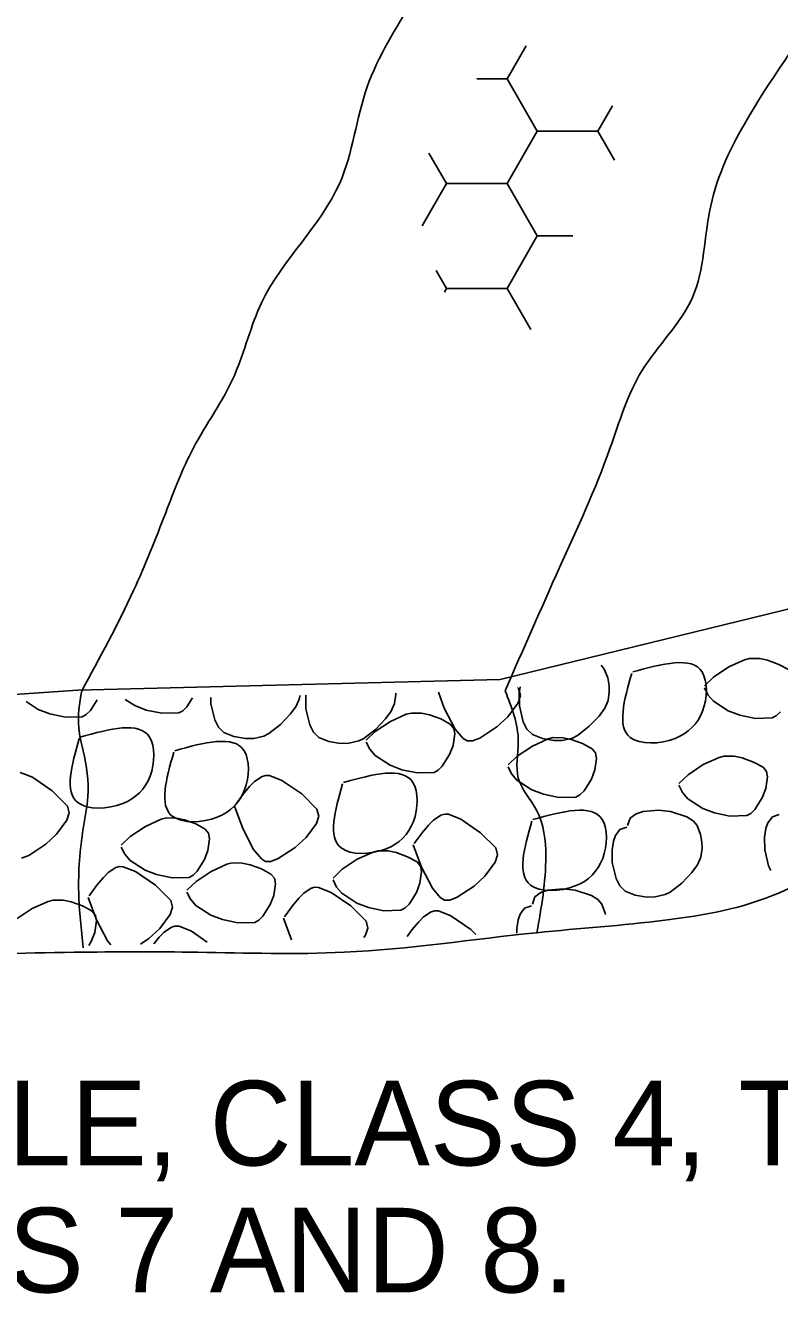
# Model space of a CAD drawing. Extents: x 3 to 3592, y -602 to 1171.
# Drawn here: x 146.4 to 177.6, y 989.7 to 1042.1 of the extents above; entities that cross this region are included whole.
import ezdxf

# ---------------------------------------------------------------- set-up
doc = ezdxf.new("R2010")
doc.units = 0
doc.layers.add('2', color=7, linetype='Continuous')
doc.layers.add('3', color=7, linetype='Continuous')

msp = doc.modelspace()

# ---------------------------------------------------------------- linework, layer by layer
at = {"layer": '2'}
for points in [[(72.63, 1042.034), (89.237, 1033.146), (93.834, 1032.306), (112.945, 1023.539), (131.708, 1015.242), (140.144, 1014.078), (148.58, 1014.66), (166.034, 1015.097), (185.087, 1019.755), (203.995, 1024.704), (212.286, 1026.887), (216.795, 1027.178), (222.031, 1029.216), (227.776, 1031.545), (231.267, 1031.691)], [(167.109, 1041.292), (166.32, 1039.927)], [(166.32, 1039.927), (167.109, 1041.292)], [(166.32, 1039.927), (165.07, 1039.927)], [(167.57, 1037.762), (166.32, 1039.927)], [(170.679, 1038.817), (170.07, 1037.762)], [(166.32, 1035.597), (167.57, 1037.762)], [(167.57, 1037.762), (170.07, 1037.762)], [(170.07, 1037.762), (167.57, 1037.762)], [(170.07, 1037.762), (170.764, 1036.559)], [(163.094, 1036.854), (163.82, 1035.597)], [(163.82, 1035.597), (162.815, 1033.856)], [(162.815, 1033.856), (163.82, 1035.597)], [(163.82, 1035.597), (166.32, 1035.597)], [(166.32, 1035.597), (167.57, 1033.432)], [(167.57, 1033.432), (166.32, 1035.597)], [(167.57, 1033.432), (166.32, 1031.267)], [(166.32, 1031.267), (167.57, 1033.432)], [(167.57, 1033.432), (169.037, 1033.432)], [(169.037, 1033.432), (167.57, 1033.432)], [(163.394, 1032.006), (163.82, 1031.267)], [(163.82, 1031.267), (163.394, 1032.006)], [(163.82, 1031.267), (163.731, 1031.112)], [(163.731, 1031.112), (163.82, 1031.267)], [(163.82, 1031.267), (166.32, 1031.267)], [(166.32, 1031.267), (163.82, 1031.267)], [(166.32, 1031.267), (167.304, 1029.563)], [(167.304, 1029.563), (166.32, 1031.267)], [(170.205, 1015.685), (170.341, 1015.526)], [(174.854, 1015.198), (175.483, 1015.615)], [(175.483, 1015.615), (176.134, 1015.909)], [(176.134, 1015.909), (176.347, 1015.962)], [(176.347, 1015.962), (176.763, 1015.958)], [(176.763, 1015.958), (177.088, 1015.89)], [(177.088, 1015.89), (177.557, 1015.719)], [(177.557, 1015.719), (177.952, 1015.505)], [(170.341, 1015.526), (170.483, 1015.161)], [(170.483, 1015.161), (170.54, 1014.84)], [(174.478, 1014.839), (174.854, 1015.198)], [(163.729, 1013.917), (163.487, 1014.567)], [(166.753, 1014.764), (166.799, 1014.718)], [(166.799, 1014.718), (166.873, 1014.433)], [(166.826, 1014.53), (166.869, 1014.796)], [(170.549, 1014.591), (170.499, 1014.228)], [(170.54, 1014.84), (170.549, 1014.591)], [(174.624, 1014.464), (174.478, 1014.758)], [(146.947, 1013.855), (146.444, 1014.184)], [(149.375, 1014.25), (149.102, 1013.81)], [(150.933, 1014.017), (150.537, 1014.276)], [(153.315, 1014.338), (153.088, 1013.972)], [(154.083, 1014.092), (154.078, 1014.355)], [(154.238, 1013.429), (154.083, 1014.092)], [(157.745, 1014.312), (157.608, 1013.995)], [(157.763, 1014.438), (157.745, 1014.312)], [(157.999, 1014.41), (158.005, 1014.444)], [(158.01, 1013.887), (157.999, 1014.41)], [(161.672, 1014.108), (161.534, 1013.79)], [(161.722, 1014.47), (161.672, 1014.108)], [(161.72, 1014.527), (161.722, 1014.47)], [(166.777, 1014.131), (166.349, 1013.552)], [(166.873, 1014.433), (166.777, 1014.131)], [(166.837, 1014.007), (166.826, 1014.53)], [(170.499, 1014.228), (170.362, 1013.91)], [(174.848, 1014.206), (174.624, 1014.464)], [(175.465, 1013.803), (174.848, 1014.206)], [(147.426, 1013.671), (146.947, 1013.855)], [(148.066, 1013.536), (147.426, 1013.671)], [(148.767, 1013.558), (148.066, 1013.536)], [(148.933, 1013.645), (148.767, 1013.558)], [(149.102, 1013.81), (148.933, 1013.645)], [(151.412, 1013.834), (150.933, 1014.017)], [(152.052, 1013.699), (151.412, 1013.834)], [(152.753, 1013.72), (152.052, 1013.699)], [(152.919, 1013.807), (152.753, 1013.72)], [(153.088, 1013.972), (152.919, 1013.807)], [(157.371, 1013.672), (156.953, 1013.231)], [(157.608, 1013.995), (157.371, 1013.672)], [(158.165, 1013.224), (158.01, 1013.887)], [(161.534, 1013.79), (161.298, 1013.467)], [(161.507, 1013.365), (162.157, 1013.658)], [(162.157, 1013.658), (162.371, 1013.711)], [(162.371, 1013.711), (162.786, 1013.707)], [(162.786, 1013.707), (163.112, 1013.64)], [(163.112, 1013.64), (163.581, 1013.468)], [(164.182, 1013.048), (163.729, 1013.917)], [(166.349, 1013.552), (165.9, 1013.139)], [(166.992, 1013.345), (166.837, 1014.007)], [(170.125, 1013.587), (169.706, 1013.147)], [(170.362, 1013.91), (170.125, 1013.587)], [(175.943, 1013.619), (175.465, 1013.803)], [(176.584, 1013.484), (175.943, 1013.619)], [(177.285, 1013.506), (176.584, 1013.484)], [(177.451, 1013.593), (177.285, 1013.506)], [(177.619, 1013.758), (177.451, 1013.593)], [(154.392, 1013.128), (154.238, 1013.429)], [(154.619, 1012.904), (154.392, 1013.128)], [(156.953, 1013.231), (156.477, 1012.864)], [(158.318, 1012.923), (158.165, 1013.224)], [(160.879, 1013.026), (160.403, 1012.659)], [(160.877, 1012.948), (161.507, 1013.365)], [(161.298, 1013.467), (160.879, 1013.026)], [(163.581, 1013.468), (163.975, 1013.254)], [(163.975, 1013.254), (164.116, 1013.077)], [(164.116, 1013.077), (164.159, 1012.853)], [(164.502, 1012.663), (164.182, 1013.048)], [(165.9, 1013.139), (165.196, 1012.677)], [(167.146, 1013.044), (166.992, 1013.345)], [(167.373, 1012.82), (167.146, 1013.044)], [(169.706, 1013.147), (169.231, 1012.779)], [(155.03, 1012.738), (154.619, 1012.904)], [(155.517, 1012.657), (155.03, 1012.738)], [(155.852, 1012.663), (155.517, 1012.657)], [(156.269, 1012.758), (155.852, 1012.663)], [(156.477, 1012.864), (156.269, 1012.758)], [(158.545, 1012.699), (158.318, 1012.923)], [(158.956, 1012.533), (158.545, 1012.699)], [(159.444, 1012.453), (158.956, 1012.533)], [(159.778, 1012.458), (159.444, 1012.453)], [(160.196, 1012.554), (159.778, 1012.458)], [(160.403, 1012.659), (160.196, 1012.554)], [(160.501, 1012.588), (160.877, 1012.948)], [(160.647, 1012.213), (160.501, 1012.507)], [(164.159, 1012.853), (164.089, 1012.373)], [(164.678, 1012.557), (164.502, 1012.663)], [(164.899, 1012.563), (164.678, 1012.557)], [(165.196, 1012.677), (164.899, 1012.563)], [(167.368, 1012.346), (168.018, 1012.64)], [(167.783, 1012.654), (167.373, 1012.82)], [(168.271, 1012.573), (167.783, 1012.654)], [(168.018, 1012.64), (168.232, 1012.693)], [(168.232, 1012.693), (168.647, 1012.689)], [(168.605, 1012.579), (168.271, 1012.573)], [(169.023, 1012.674), (168.605, 1012.579)], [(168.647, 1012.689), (168.973, 1012.621)], [(168.973, 1012.621), (169.442, 1012.45)], [(169.231, 1012.779), (169.023, 1012.674)], [(169.442, 1012.45), (169.836, 1012.236)], [(160.872, 1011.955), (160.647, 1012.213)], [(161.488, 1011.552), (160.872, 1011.955)], [(163.946, 1011.994), (163.643, 1011.507)], [(164.089, 1012.373), (163.946, 1011.994)], [(166.362, 1011.569), (166.738, 1011.929)], [(166.738, 1011.929), (167.368, 1012.346)], [(169.836, 1012.236), (169.977, 1012.058)], [(169.977, 1012.058), (170.02, 1011.835)], [(175.083, 1011.872), (175.297, 1011.925)], [(175.297, 1011.925), (175.712, 1011.921)], [(161.967, 1011.368), (161.488, 1011.552)], [(163.643, 1011.507), (163.475, 1011.342)], [(166.508, 1011.194), (166.362, 1011.488)], [(170.02, 1011.835), (169.95, 1011.355)], [(173.803, 1011.161), (174.433, 1011.578)], [(174.433, 1011.578), (175.083, 1011.872)], [(175.712, 1011.921), (176.038, 1011.853)], [(176.038, 1011.853), (176.507, 1011.682)], [(176.507, 1011.682), (176.901, 1011.468)], [(176.901, 1011.468), (177.041, 1011.291)], [(146.196, 1011.256), (146.707, 1011.052)], [(146.707, 1011.052), (147.524, 1010.492)], [(155.683, 1010.679), (155.888, 1010.884)], [(155.888, 1010.884), (156.199, 1011.091)], [(156.199, 1011.091), (156.354, 1011.134)], [(156.354, 1011.134), (156.507, 1011.127)], [(156.507, 1011.127), (157.018, 1010.923)], [(157.018, 1010.923), (157.835, 1010.363)], [(162.608, 1011.233), (161.967, 1011.368)], [(163.309, 1011.255), (162.608, 1011.233)], [(163.475, 1011.342), (163.309, 1011.255)], [(166.733, 1010.937), (166.508, 1011.194)], [(167.349, 1010.533), (166.733, 1010.937)], [(169.807, 1010.976), (169.504, 1010.488)], [(169.95, 1011.355), (169.807, 1010.976)], [(173.427, 1010.801), (173.803, 1011.161)], [(177.084, 1011.067), (177.015, 1010.587)], [(177.041, 1011.291), (177.084, 1011.067)], [(147.524, 1010.492), (148.155, 1009.863)], [(155.093, 1009.916), (155.419, 1010.36)], [(155.419, 1010.36), (155.683, 1010.679)], [(157.835, 1010.363), (158.466, 1009.734)], [(167.828, 1010.35), (167.349, 1010.533)], [(168.469, 1010.215), (167.828, 1010.35)], [(169.504, 1010.488), (169.336, 1010.323)], [(173.573, 1010.427), (173.427, 1010.721)], [(173.798, 1010.169), (173.573, 1010.427)], [(177.015, 1010.587), (176.872, 1010.208)], [(148.155, 1009.863), (148.229, 1009.578)], [(155.396, 1008.932), (155.053, 1009.855)], [(169.17, 1010.236), (168.469, 1010.215)], [(169.336, 1010.323), (169.17, 1010.236)], [(174.414, 1009.765), (173.798, 1010.169)], [(176.872, 1010.208), (176.569, 1009.721)], [(148.229, 1009.578), (148.133, 1009.276)], [(151.38, 1009.025), (152.03, 1009.318)], [(152.03, 1009.318), (152.244, 1009.371)], [(152.244, 1009.371), (152.659, 1009.367)], [(152.659, 1009.367), (152.985, 1009.3)], [(158.54, 1009.449), (158.444, 1009.147)], [(158.466, 1009.734), (158.54, 1009.449)], [(163.279, 1009.283), (163.59, 1009.491)], [(163.59, 1009.491), (163.745, 1009.534)], [(163.745, 1009.534), (163.897, 1009.527)], [(163.897, 1009.527), (164.408, 1009.322)], [(164.408, 1009.322), (165.225, 1008.762)], [(171.307, 1009.055), (171.417, 1009.36)], [(171.417, 1009.36), (171.659, 1009.543)], [(171.659, 1009.543), (171.954, 1009.642)], [(171.954, 1009.642), (172.582, 1009.692)], [(172.582, 1009.692), (173.083, 1009.634)], [(173.083, 1009.634), (173.756, 1009.413)], [(173.756, 1009.413), (174.008, 1009.25)], [(174.893, 1009.582), (174.414, 1009.765)], [(175.533, 1009.447), (174.893, 1009.582)], [(176.235, 1009.468), (175.533, 1009.447)], [(176.4, 1009.555), (176.235, 1009.468)], [(176.569, 1009.721), (176.4, 1009.555)], [(177.103, 1009.165), (177.294, 1009.414)], [(177.294, 1009.414), (177.57, 1009.512)], [(148.133, 1009.276), (147.705, 1008.697)], [(150.75, 1008.608), (151.38, 1009.025)], [(152.985, 1009.3), (153.454, 1009.128)], [(153.454, 1009.128), (153.848, 1008.914)], [(153.848, 1008.914), (153.988, 1008.737)], [(155.849, 1008.064), (155.396, 1008.932)], [(158.444, 1009.147), (158.016, 1008.568)], [(162.809, 1008.759), (163.074, 1009.079)], [(163.074, 1009.079), (163.279, 1009.283)], [(170.8, 1008.648), (170.99, 1008.897)], [(170.99, 1008.897), (171.266, 1008.995)], [(174.008, 1009.25), (174.175, 1009.055)], [(174.175, 1009.055), (174.316, 1008.69)], [(176.963, 1008.577), (177.021, 1008.935)], [(177.021, 1008.935), (177.103, 1009.165)], [(147.256, 1008.284), (146.553, 1007.821)], [(147.705, 1008.697), (147.256, 1008.284)], [(150.374, 1008.248), (150.75, 1008.608)], [(154.031, 1008.513), (153.962, 1008.033)], [(153.988, 1008.737), (154.031, 1008.513)], [(158.016, 1008.568), (157.567, 1008.155)], [(162.786, 1007.332), (162.443, 1008.255)], [(162.483, 1008.315), (162.809, 1008.759)], [(165.225, 1008.762), (165.856, 1008.134)], [(170.66, 1008.06), (170.717, 1008.419)], [(170.717, 1008.419), (170.8, 1008.648)], [(174.316, 1008.69), (174.373, 1008.37)], [(174.373, 1008.37), (174.382, 1008.121)], [(176.974, 1008.054), (176.963, 1008.577)], [(146.553, 1007.821), (146.255, 1007.708)], [(150.52, 1007.873), (150.374, 1008.167)], [(150.745, 1007.615), (150.52, 1007.873)], [(153.962, 1008.033), (153.819, 1007.654)], [(156.169, 1007.678), (155.849, 1008.064)], [(157.567, 1008.155), (156.863, 1007.692)], [(160.134, 1007.666), (160.785, 1007.96)], [(160.785, 1007.96), (160.998, 1008.013)], [(160.998, 1008.013), (161.414, 1008.009)], [(161.414, 1008.009), (161.739, 1007.941)], [(161.739, 1007.941), (162.208, 1007.77)], [(162.208, 1007.77), (162.602, 1007.556)], [(165.93, 1007.849), (165.834, 1007.546)], [(165.856, 1008.134), (165.93, 1007.849)], [(170.67, 1007.537), (170.66, 1008.06)], [(174.332, 1007.758), (174.195, 1007.44)], [(174.382, 1008.121), (174.332, 1007.758)], [(177.129, 1007.391), (176.974, 1008.054)], [(149.842, 1007.114), (150.153, 1007.321)], [(150.153, 1007.321), (150.308, 1007.365)], [(150.308, 1007.365), (150.461, 1007.358)], [(150.461, 1007.358), (150.972, 1007.153)], [(151.361, 1007.212), (150.745, 1007.615)], [(151.84, 1007.028), (151.361, 1007.212)], [(153.819, 1007.654), (153.516, 1007.167)], [(154.096, 1007.164), (154.747, 1007.458)], [(154.747, 1007.458), (154.96, 1007.511)], [(154.96, 1007.511), (155.376, 1007.507)], [(155.376, 1007.507), (155.701, 1007.439)], [(155.701, 1007.439), (156.17, 1007.268)], [(156.345, 1007.573), (156.169, 1007.678)], [(156.17, 1007.268), (156.564, 1007.054)], [(156.566, 1007.579), (156.345, 1007.573)], [(156.863, 1007.692), (156.566, 1007.579)], [(159.129, 1006.889), (159.505, 1007.249)], [(159.505, 1007.249), (160.134, 1007.666)], [(162.602, 1007.556), (162.743, 1007.379)], [(162.743, 1007.379), (162.786, 1007.155)], [(163.24, 1006.464), (162.786, 1007.332)], [(165.834, 1007.546), (165.406, 1006.968)], [(170.825, 1006.874), (170.67, 1007.537)], [(174.195, 1007.44), (173.958, 1007.117)], [(177.223, 1007.207), (177.129, 1007.391)], [(149.373, 1006.59), (149.637, 1006.91)], [(149.637, 1006.91), (149.842, 1007.114)], [(150.972, 1007.153), (151.789, 1006.593)], [(152.48, 1006.893), (151.84, 1007.028)], [(153.181, 1006.915), (152.48, 1006.893)], [(153.091, 1006.387), (153.467, 1006.747)], [(153.347, 1007.002), (153.181, 1006.915)], [(153.516, 1007.167), (153.347, 1007.002)], [(153.467, 1006.747), (154.096, 1007.164)], [(156.564, 1007.054), (156.705, 1006.877)], [(156.705, 1006.877), (156.748, 1006.653)], [(159.275, 1006.515), (159.129, 1006.809)], [(162.786, 1007.155), (162.717, 1006.675)], [(165.406, 1006.968), (164.957, 1006.554)], [(170.979, 1006.573), (170.825, 1006.874)], [(173.958, 1007.117), (173.539, 1006.676)], [(149.047, 1006.146), (149.373, 1006.59)], [(151.789, 1006.593), (152.42, 1005.964)], [(153.237, 1006.013), (153.091, 1006.307)], [(156.679, 1006.173), (156.535, 1005.794)], [(156.748, 1006.653), (156.679, 1006.173)], [(157.713, 1006.053), (157.918, 1006.258)], [(157.918, 1006.258), (158.229, 1006.465)], [(158.229, 1006.465), (158.384, 1006.508)], [(158.384, 1006.508), (158.536, 1006.501)], [(158.536, 1006.501), (159.047, 1006.297)], [(159.047, 1006.297), (159.864, 1005.737)], [(159.499, 1006.257), (159.275, 1006.515)], [(160.116, 1005.853), (159.499, 1006.257)], [(162.573, 1006.296), (162.27, 1005.809)], [(162.717, 1006.675), (162.573, 1006.296)], [(163.559, 1006.078), (163.24, 1006.464)], [(164.957, 1006.554), (164.254, 1006.092)], [(167.477, 1006.107), (167.719, 1006.29)], [(167.719, 1006.29), (168.014, 1006.389)], [(168.014, 1006.389), (168.642, 1006.439)], [(168.642, 1006.439), (169.143, 1006.381)], [(169.143, 1006.381), (169.816, 1006.16)], [(169.816, 1006.16), (170.068, 1005.997)], [(171.206, 1006.349), (170.979, 1006.573)], [(171.617, 1006.183), (171.206, 1006.349)], [(172.104, 1006.103), (171.617, 1006.183)], [(172.856, 1006.204), (172.438, 1006.108)], [(173.064, 1006.309), (172.856, 1006.204)], [(173.539, 1006.676), (173.064, 1006.309)], [(146.7, 1005.629), (147.35, 1005.923)], [(147.35, 1005.923), (147.564, 1005.976)], [(147.564, 1005.976), (147.979, 1005.972)], [(147.979, 1005.972), (148.305, 1005.904)], [(148.305, 1005.904), (148.774, 1005.733)], [(148.774, 1005.733), (149.168, 1005.519)], [(149.35, 1005.163), (149.007, 1006.085)], [(152.494, 1005.679), (152.398, 1005.377)], [(152.42, 1005.964), (152.494, 1005.679)], [(153.461, 1005.755), (153.237, 1006.013)], [(154.078, 1005.351), (153.461, 1005.755)], [(156.535, 1005.794), (156.232, 1005.307)], [(157.122, 1005.29), (157.448, 1005.734)], [(157.448, 1005.734), (157.713, 1006.053)], [(159.864, 1005.737), (160.495, 1005.108)], [(160.594, 1005.67), (160.116, 1005.853)], [(161.235, 1005.535), (160.594, 1005.67)], [(162.102, 1005.643), (161.936, 1005.556)], [(162.27, 1005.809), (162.102, 1005.643)], [(163.736, 1005.973), (163.559, 1006.078)], [(163.956, 1005.979), (163.736, 1005.973)], [(164.254, 1006.092), (163.956, 1005.979)], [(166.86, 1005.395), (167.05, 1005.644)], [(167.05, 1005.644), (167.326, 1005.742)], [(167.367, 1005.802), (167.477, 1006.107)], [(170.068, 1005.997), (170.235, 1005.802)], [(170.235, 1005.802), (170.376, 1005.437)], [(172.438, 1006.108), (172.104, 1006.103)], [(146.07, 1005.212), (146.7, 1005.629)], [(149.168, 1005.519), (149.309, 1005.341)], [(149.352, 1005.118), (149.282, 1004.638)], [(149.309, 1005.341), (149.352, 1005.118)], [(149.803, 1004.294), (149.35, 1005.163)], [(152.398, 1005.377), (151.97, 1004.798)], [(154.556, 1005.168), (154.078, 1005.351)], [(155.197, 1005.033), (154.556, 1005.168)], [(156.064, 1005.141), (155.898, 1005.054)], [(156.232, 1005.307), (156.064, 1005.141)], [(157.413, 1004.338), (157.082, 1005.229)], [(160.495, 1005.108), (160.569, 1004.823)], [(161.936, 1005.556), (161.235, 1005.535)], [(162.67, 1005.081), (162.875, 1005.285)], [(162.875, 1005.285), (163.186, 1005.492)], [(163.186, 1005.492), (163.341, 1005.536)], [(163.341, 1005.536), (163.493, 1005.529)], [(163.493, 1005.529), (164.004, 1005.324)], [(164.004, 1005.324), (164.821, 1004.764)], [(166.72, 1004.807), (166.777, 1005.166)], [(166.777, 1005.166), (166.86, 1005.395)], [(170.376, 1005.437), (170.386, 1005.384)], [(149.282, 1004.638), (149.139, 1004.259)], [(151.97, 1004.798), (151.521, 1004.385)], [(151.94, 1004.444), (152.145, 1004.648)], [(152.145, 1004.648), (152.456, 1004.856)], [(152.456, 1004.856), (152.611, 1004.899)], [(152.611, 1004.899), (152.764, 1004.892)], [(152.764, 1004.892), (153.275, 1004.687)], [(153.275, 1004.687), (153.93, 1004.238)], [(155.898, 1005.054), (155.197, 1005.033)], [(160.569, 1004.823), (160.473, 1004.521)], [(162.196, 1004.475), (162.406, 1004.761)], [(162.406, 1004.761), (162.67, 1005.081)], [(164.821, 1004.764), (165.03, 1004.556)], [(166.724, 1004.605), (166.72, 1004.807)], [(149.139, 1004.259), (149.039, 1004.098)], [(149.945, 1004.124), (149.803, 1004.294)], [(151.521, 1004.385), (151.178, 1004.159)], [(151.718, 1004.175), (151.94, 1004.444)], [(160.473, 1004.521), (160.402, 1004.424)]]:
    msp.add_lwpolyline(points, dxfattribs=at)
for points in [[(112.493, 1023.379), (114.545, 1027.67), (116.249, 1029.942), (118.142, 1032.97), (120.413, 1036.567), (121.549, 1039.784), (123.253, 1043.192), (125.713, 1047.545), (127.228, 1050.006), (127.795, 1051.52), (128.742, 1053.981), (130.824, 1056.631), (132.149, 1059.092), (134.231, 1061.931), (135.556, 1065.717), (137.638, 1068.934), (141.046, 1074.802), (142.938, 1077.831), (143.885, 1080.67), (145.778, 1083.32), (148.238, 1087.106), (148.996, 1089.377), (149.942, 1092.027), (150.888, 1094.867), (152.403, 1098.274), (154.485, 1101.113), (155.999, 1103.574), (160.209, 1111.26)], [(166.243, 1014.629), (168.492, 1019.72), (170.574, 1024.642), (171.899, 1027.859), (173.981, 1030.888), (174.738, 1034.674), (176.253, 1038.27), (178.713, 1042.056), (181.363, 1047.167), (182.499, 1051.142), (184.581, 1055.684), (185.906, 1059.281), (187.799, 1063.067), (189.503, 1066.474), (190.26, 1069.692), (193.856, 1073.856), (195.938, 1078.399), (197.642, 1083.888), (201.238, 1089.567), (202.563, 1095.434), (204.078, 1099.031), (206.916, 1105.983)], [(148.743, 1014.629), (150.888, 1018.774), (152.213, 1021.992), (153.349, 1024.642), (155.053, 1027.67), (156.188, 1030.699), (159.406, 1035.62), (160.542, 1039.595), (162.435, 1043.192), (163.76, 1045.652), (164.706, 1047.734), (166.41, 1051.142), (168.871, 1056.063), (171.331, 1060.417), (173.603, 1064.392), (175.117, 1067.609), (176.442, 1070.449), (177.388, 1072.909), (178.524, 1075.37), (179.281, 1077.074), (180.417, 1079.724), (181.742, 1083.131), (183.256, 1086.159), (184.392, 1088.431), (186.285, 1090.702), (187.61, 1095.434), (189.881, 1100.545), (192.187, 1104.698)], [(131.243, 1014.629), (133.285, 1018.395), (134.421, 1021.045), (136.692, 1024.831), (138.585, 1028.427), (140.288, 1031.456), (142.938, 1035.242), (145.021, 1040.163), (145.967, 1044.706), (147.671, 1048.113), (148.996, 1050.763), (149.942, 1052.845), (151.456, 1055.117), (154.296, 1060.038), (156.756, 1064.202), (159.028, 1067.42), (161.488, 1070.827), (162.813, 1075.181), (163.571, 1077.831), (163.949, 1079.724), (165.463, 1082.752), (167.356, 1085.402), (168.492, 1086.917), (169.817, 1088.999), (171.142, 1091.27), (173.224, 1094.677), (173.792, 1097.138), (174.549, 1099.22), (176.642, 1103.729)], [(89.514, 1023.067), (93.156, 1021.045), (96.942, 1018.774), (102.242, 1016.313), (107.163, 1014.231), (114.167, 1011.959), (118.52, 1009.688), (122.495, 1007.606), (129.024, 1004.629), (131.96, 1004.388), (136.692, 1003.631), (141.992, 1003.631), (148.428, 1003.82), (153.538, 1003.82), (159.596, 1003.82), (167.553, 1004.629), (172.846, 1005.145), (177.578, 1006.281), (180.796, 1007.984), (184.013, 1009.12), (187.799, 1009.688), (193.667, 1010.256), (198.778, 1011.392), (202.563, 1013.095), (206.349, 1014.231), (206.319, 1014.966)], [(171.515, 1015.408), (174.383, 1015.408), (174.403, 1013.792), (173.272, 1012.661), (171.414, 1012.702), (171.475, 1015.347)], [(148.743, 1014.629), (148.617, 1013.095), (148.806, 1012.149), (148.996, 1010.256), (148.806, 1008.931), (148.617, 1006.281), (148.806, 1004.009)], [(166.243, 1014.629), (166.788, 1012.527), (166.788, 1011.013), (167.546, 1009.688), (167.924, 1007.795), (167.553, 1004.629)], [(148.682, 1012.717), (151.55, 1012.717), (151.57, 1011.101), (150.439, 1009.97), (148.581, 1010.01), (148.641, 1012.656)], [(152.587, 1012.153), (155.455, 1012.153), (155.475, 1010.537), (154.344, 1009.406), (152.486, 1009.446), (152.547, 1012.092)], [(159.562, 1010.842), (162.43, 1010.842), (162.45, 1009.226), (161.319, 1008.095), (159.461, 1008.135), (159.522, 1010.781)], [(167.386, 1009.306), (170.254, 1009.306), (170.274, 1007.691), (169.143, 1006.56), (167.285, 1006.6), (167.346, 1009.246)]]:
    msp.add_spline(points, degree=3, dxfattribs=at)

# ---------------------------------------------------------------- texts
at = {"layer": '3'}
for s, p in [('GEOTEXTILE, CLASS 4, TYPE A,', (122.04, 995.007)), ('SEE NOTES 7 AND 8.', (122.04, 989.757))]:
    msp.add_text(s, height=3.5, dxfattribs=at).set_placement(p)

doc.saveas('drawing.dxf')
